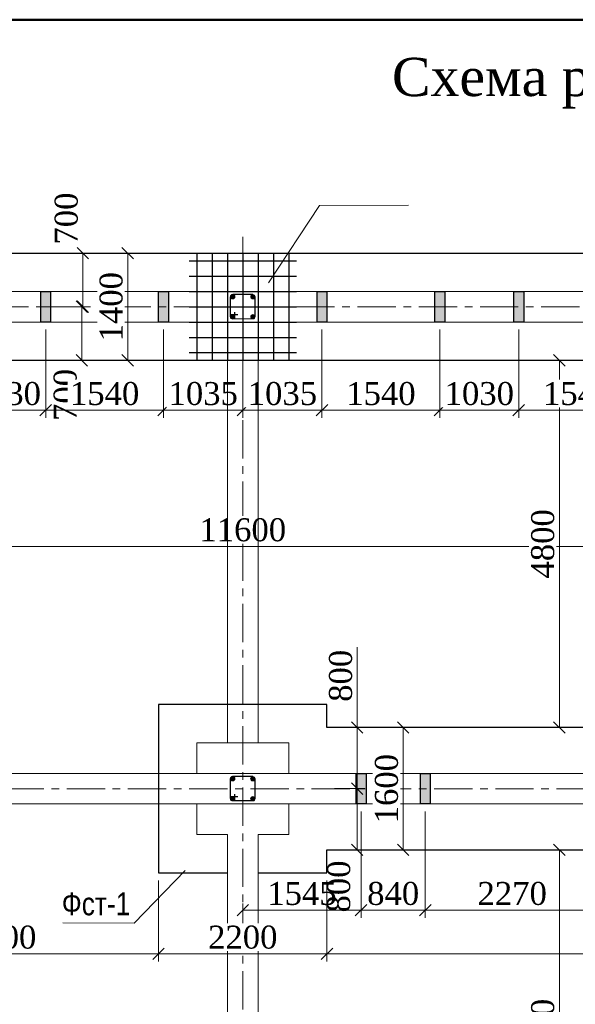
# Model space of a CAD drawing. Header units: millimetres. Extents: x 2063114 to 14983986, y -126020516 to 213791.
# Tile 690 of 731: x 2414384 to 2421642, y -56174 to -43303. Entities that reach past the tile are written whole.
import ezdxf

# ---------------------------------------------------------------- set-up
doc = ezdxf.new("R2010")
doc.units = ezdxf.units.MM
doc.linetypes.add('CENTERX2', pattern=[4, 2.5, -0.5, 0.5, -0.5])
doc.layers.get('Defpoints').update_dxf_attribs({"color": 6, "lineweight": 35})
for name, color, linetype, lineweight in [('.', 7, 'Continuous', 15), ('TEXT', 7, 'Continuous', 30), ('АСО-оси', 24, 'CENTERX2', 20), ('выноски @ 1', 250, 'Continuous', 30), ('план', 7, 'Continuous', 20), ('раз.нар', 250, 'Continuous', 20), ('Стена', 7, 'Continuous', 35), ('СТЕНЫ', 7, 'Continuous', 20)]:
    doc.layers.add(name, color=color, linetype=linetype, lineweight=lineweight)
doc.layers.add('YQ_DIM', color=3, linetype='Continuous')
doc.styles.add('stile1', font='ARIALN.TTF')
doc.styles.add('Times New Roman', font='times.ttf')
doc.dimstyles.new('Миржалол100', dxfattribs={"dimtxt": 300, "dimasz": 150, "dimexe": 100, "dimexo": 100, "dimgap": 63, "dimtad": 1, "dimdec": 0, "dimtxsty": 'Times New Roman', "dimblk": 'OBLIQUE', "dimcen": 100, "dimclrd": 256, "dimclre": 256, "dimclrt": 256, "dimadec": 0, "dimazin": 0, "dimtfac": 1, "dimtdec": 0, "dimtmove": 1, "dimatfit": 3, "dimfxl": 800, "dimlwd": 13, "dimlwe": 13, "dimarcsym": 0})

# ---------------------------------------------------------------- blocks, each defined once
blk = doc.blocks.new('_Oblique')
at = {"color": 0, "linetype": 'ByBlock', "lineweight": -2}
blk.add_line((-0.5, -0.5), (0.5, 0.5), dxfattribs=at)
blk = doc.blocks.new('*D4250')
at = {"lineweight": 13, "transparency": 16777216}
for p, q in [((2418793, -51506), (2418793, -52555)), ((2418665, -52555), (2418893, -52555)), ((2418793, -53355), (2418793, -52555)), ((2418498, -53355), (2418893, -53355))]:
    blk.add_line(p, q, dxfattribs=at)
at = {"layer": 'Defpoints', "color": 0, "linetype": 'ByBlock', "transparency": 16777216}
for p in [(2418565, -52555), (2418793, -52555), (2418398, -53355)]:
    blk.add_point(p, dxfattribs=at)
at = {"linetype": 'ByBlock', "lineweight": 13, "transparency": 16777216, "xscale": 150, "yscale": 150, "zscale": 150}
for p, rotation in [((2418793, -52555), 90), ((2418793, -53355), 270)]:
    blk.add_blockref('_Oblique', p, dxfattribs=dict(at, rotation=rotation))
at = {"linetype": 'ByBlock', "lineweight": 30, "transparency": 16777216, "insert": (2418577, -51880), "char_height": 300, "attachment_point": 5, "rotation": 90, "style": 'Times New Roman', "bg_fill": 3, "box_fill_scale": 1.1, "bg_fill_color": 256, "bg_fill_true_color": 13158600, "bg_fill_transparency": 0}
blk.add_mtext('800', dxfattribs=at)
blk = doc.blocks.new('*D4251')
at = {"lineweight": 13, "transparency": 16777216}
for p, q in [((2418498, -53355), (2418893, -53355)), ((2418793, -54155), (2418793, -53355)), ((2418663, -54155), (2418893, -54155))]:
    blk.add_line(p, q, dxfattribs=at)
at = {"layer": 'Defpoints', "color": 0, "linetype": 'ByBlock', "transparency": 16777216}
for p in [(2418398, -53355), (2418793, -53355), (2418563, -54155)]:
    blk.add_point(p, dxfattribs=at)
at = {"linetype": 'ByBlock', "lineweight": 13, "transparency": 16777216, "xscale": 150, "yscale": 150, "zscale": 150}
for p, rotation in [((2418793, -53355), 90), ((2418793, -54155), 270)]:
    blk.add_blockref('_Oblique', p, dxfattribs=dict(at, rotation=rotation))
at = {"linetype": 'ByBlock', "lineweight": 30, "transparency": 16777216, "insert": (2418553, -54634), "char_height": 300, "attachment_point": 5, "rotation": 90, "style": 'Times New Roman', "bg_fill": 3, "box_fill_scale": 1.1, "bg_fill_color": 256, "bg_fill_true_color": 13158600, "bg_fill_transparency": 0}
blk.add_mtext('800', dxfattribs=at)
blk = doc.blocks.new('*D4373')
at = {"lineweight": 13, "transparency": 16777216}
for p, q in [((2414624, -46355), (2415309, -46355)), ((2415209, -47055), (2415209, -46355)), ((2414687, -47055), (2415309, -47055))]:
    blk.add_line(p, q, dxfattribs=at)
at = {"layer": 'Defpoints', "color": 0, "linetype": 'ByBlock', "transparency": 16777216}
for p in [(2414524, -46355), (2415209, -46355), (2414587, -47055)]:
    blk.add_point(p, dxfattribs=at)
at = {"linetype": 'ByBlock', "lineweight": 13, "transparency": 16777216, "xscale": 150, "yscale": 150, "zscale": 150, "rotation": 270}
blk.add_blockref('_Oblique', (2415209, -47055), dxfattribs=at)
at = {"linetype": 'ByBlock', "lineweight": 30, "transparency": 16777216, "insert": (2414993, -45903), "char_height": 300, "attachment_point": 5, "rotation": 90, "style": 'Times New Roman', "bg_fill": 3, "box_fill_scale": 1.1, "bg_fill_color": 256, "bg_fill_true_color": 13158600, "bg_fill_transparency": 0}
blk.add_mtext('700', dxfattribs=at)
at = {"linetype": 'ByBlock', "lineweight": 13, "transparency": 16777216, "xscale": 150, "yscale": 150, "zscale": 150, "rotation": 90}
blk.add_blockref('_Oblique', (2415209, -46355), dxfattribs=at)
blk = doc.blocks.new('*D4378')
at = {"lineweight": 13, "transparency": 16777216}
for p, q in [((2411498, -49854), (2411498, -50289)), ((2423098, -49962), (2423098, -50289)), ((2423098, -50189), (2411498, -50189))]:
    blk.add_line(p, q, dxfattribs=at)
at = {"layer": 'Defpoints', "color": 0, "linetype": 'ByBlock', "transparency": 16777216}
for p in [(2411498, -49754), (2423098, -49862), (2411498, -50189)]:
    blk.add_point(p, dxfattribs=at)
at = {"linetype": 'ByBlock', "lineweight": 13, "transparency": 16777216, "xscale": 150, "yscale": 150, "zscale": 150, "rotation": 180}
blk.add_blockref('_Oblique', (2411498, -50189), dxfattribs=at)
at = {"linetype": 'ByBlock', "lineweight": 13, "transparency": 16777216, "xscale": 150, "yscale": 150, "zscale": 150}
blk.add_blockref('_Oblique', (2423098, -50189), dxfattribs=at)
at = {"linetype": 'ByBlock', "lineweight": 30, "transparency": 16777216, "insert": (2417298, -49973), "char_height": 300, "attachment_point": 5, "style": 'Times New Roman', "bg_fill": 3, "box_fill_scale": 1.1, "bg_fill_color": 256, "bg_fill_true_color": 13158600, "bg_fill_transparency": 0}
blk.add_mtext('11600', dxfattribs=at)
blk = doc.blocks.new('*D4264')
at = {"lineweight": 13, "transparency": 16777216}
for p, q in [((2414672, -47055), (2415295, -47055)), ((2415195, -47055), (2415195, -47755)), ((2414624, -47755), (2415295, -47755))]:
    blk.add_line(p, q, dxfattribs=at)
at = {"layer": 'Defpoints', "color": 0, "linetype": 'ByBlock', "transparency": 16777216}
for p in [(2414572, -47055), (2414524, -47755), (2415195, -47755)]:
    blk.add_point(p, dxfattribs=at)
at = {"linetype": 'ByBlock', "lineweight": 13, "transparency": 16777216, "xscale": 150, "yscale": 150, "zscale": 150, "rotation": 90}
blk.add_blockref('_Oblique', (2415195, -47055), dxfattribs=at)
at = {"linetype": 'ByBlock', "lineweight": 30, "transparency": 16777216, "insert": (2414979, -48208), "char_height": 300, "attachment_point": 5, "rotation": 90, "style": 'Times New Roman', "bg_fill": 3, "box_fill_scale": 1.1, "bg_fill_color": 256, "bg_fill_true_color": 13158600, "bg_fill_transparency": 0}
blk.add_mtext('700', dxfattribs=at)
at = {"linetype": 'ByBlock', "lineweight": 13, "transparency": 16777216, "xscale": 150, "yscale": 150, "zscale": 150, "rotation": 270}
blk.add_blockref('_Oblique', (2415195, -47755), dxfattribs=at)
blk = doc.blocks.new('*D4265')
at = {"lineweight": 13, "transparency": 16777216}
for p, q in [((2418893, -52555), (2419493, -52555)), ((2419393, -52555), (2419393, -54155)), ((2418893, -54155), (2419493, -54155))]:
    blk.add_line(p, q, dxfattribs=at)
at = {"layer": 'Defpoints', "color": 0, "linetype": 'ByBlock', "transparency": 16777216}
for p in [(2418793, -52555), (2418793, -54155), (2419393, -54155)]:
    blk.add_point(p, dxfattribs=at)
at = {"linetype": 'ByBlock', "lineweight": 13, "transparency": 16777216, "xscale": 150, "yscale": 150, "zscale": 150}
for p, rotation in [((2419393, -52555), 90), ((2419393, -54155), 270)]:
    blk.add_blockref('_Oblique', p, dxfattribs=dict(at, rotation=rotation))
at = {"linetype": 'ByBlock', "lineweight": 30, "transparency": 16777216, "insert": (2419177, -53355), "char_height": 300, "attachment_point": 5, "rotation": 90, "style": 'Times New Roman', "bg_fill": 3, "box_fill_scale": 1.1, "bg_fill_color": 256, "bg_fill_true_color": 13158600, "bg_fill_transparency": 0}
blk.add_mtext('1600', dxfattribs=at)
blk = doc.blocks.new('*D4266')
at = {"lineweight": 13, "transparency": 16777216}
for p, q in [((2415295, -46355), (2415895, -46355)), ((2415795, -46355), (2415795, -47755)), ((2415295, -47755), (2415895, -47755))]:
    blk.add_line(p, q, dxfattribs=at)
at = {"layer": 'Defpoints', "color": 0, "linetype": 'ByBlock', "transparency": 16777216}
for p in [(2415195, -46355), (2415195, -47755), (2415795, -47755)]:
    blk.add_point(p, dxfattribs=at)
at = {"linetype": 'ByBlock', "lineweight": 13, "transparency": 16777216, "xscale": 150, "yscale": 150, "zscale": 150}
for p, rotation in [((2415795, -46355), 90), ((2415795, -47755), 270)]:
    blk.add_blockref('_Oblique', p, dxfattribs=dict(at, rotation=rotation))
at = {"linetype": 'ByBlock', "lineweight": 30, "transparency": 16777216, "insert": (2415579, -47055), "char_height": 300, "attachment_point": 5, "rotation": 90, "style": 'Times New Roman', "bg_fill": 3, "box_fill_scale": 1.1, "bg_fill_color": 256, "bg_fill_true_color": 13158600, "bg_fill_transparency": 0}
blk.add_mtext('1400', dxfattribs=at)
blk = doc.blocks.new('*D4291')
at = {"lineweight": 13, "transparency": 16777216}
for p, q in [((2420634, -54155), (2421534, -54155)), ((2421434, -54155), (2421434, -58855)), ((2420634, -58855), (2421534, -58855))]:
    blk.add_line(p, q, dxfattribs=at)
at = {"layer": 'Defpoints', "color": 0, "linetype": 'ByBlock', "transparency": 16777216}
for p in [(2420161, -54155), (2419881, -58855), (2421434, -58855)]:
    blk.add_point(p, dxfattribs=at)
at = {"linetype": 'ByBlock', "lineweight": 13, "transparency": 16777216, "xscale": 150, "yscale": 150, "zscale": 150}
for p, rotation in [((2421434, -54155), 90), ((2421434, -58855), 270)]:
    blk.add_blockref('_Oblique', p, dxfattribs=dict(at, rotation=rotation))
at = {"linetype": 'ByBlock', "lineweight": 30, "transparency": 16777216, "insert": (2421218, -56555), "char_height": 300, "attachment_point": 5, "rotation": 90, "style": 'Times New Roman', "bg_fill": 3, "box_fill_scale": 1.1, "bg_fill_color": 256, "bg_fill_true_color": 13158600, "bg_fill_transparency": 0}
blk.add_mtext('4700', dxfattribs=at)
blk = doc.blocks.new('*D4292')
at = {"lineweight": 13, "transparency": 16777216}
for p, q in [((2420634, -47755), (2421534, -47755)), ((2421434, -47755), (2421434, -52555)), ((2420634, -52555), (2421534, -52555))]:
    blk.add_line(p, q, dxfattribs=at)
at = {"layer": 'Defpoints', "color": 0, "linetype": 'ByBlock', "transparency": 16777216}
for p in [(2420161, -47755), (2419881, -52555), (2421434, -52555)]:
    blk.add_point(p, dxfattribs=at)
at = {"linetype": 'ByBlock', "lineweight": 13, "transparency": 16777216, "xscale": 150, "yscale": 150, "zscale": 150}
for p, rotation in [((2421434, -47755), 90), ((2421434, -52555), 270)]:
    blk.add_blockref('_Oblique', p, dxfattribs=dict(at, rotation=rotation))
at = {"linetype": 'ByBlock', "lineweight": 30, "transparency": 16777216, "insert": (2421218, -50155), "char_height": 300, "attachment_point": 5, "rotation": 90, "style": 'Times New Roman', "bg_fill": 3, "box_fill_scale": 1.1, "bg_fill_color": 256, "bg_fill_true_color": 13158600, "bg_fill_transparency": 0}
blk.add_mtext('4800', dxfattribs=at)
blk = doc.blocks.new('*D4298')
at = {"lineweight": 13, "transparency": 16777216}
for p, q in [((2418398, -54555), (2418398, -55614)), ((2430498, -54803), (2430498, -55614)), ((2418398, -55514), (2430498, -55514))]:
    blk.add_line(p, q, dxfattribs=at)
at = {"layer": 'Defpoints', "color": 0, "transparency": 16777216}
for p in [(2418398, -54455), (2430498, -54703), (2430498, -55514)]:
    blk.add_point(p, dxfattribs=at)
at = {"lineweight": 13, "transparency": 16777216, "xscale": 150, "yscale": 150, "zscale": 150, "rotation": 180}
blk.add_blockref('_Oblique', (2418398, -55514), dxfattribs=at)
at = {"lineweight": 13, "transparency": 16777216, "xscale": 150, "yscale": 150, "zscale": 150}
blk.add_blockref('_Oblique', (2430498, -55514), dxfattribs=at)
at = {"lineweight": 30, "transparency": 16777216, "insert": (2424448, -55298), "char_height": 300, "attachment_point": 5, "style": 'Times New Roman', "bg_fill": 3, "box_fill_scale": 1.1, "bg_fill_color": 256, "bg_fill_true_color": 13158600, "bg_fill_transparency": 0}
blk.add_mtext('12100', dxfattribs=at)
blk = doc.blocks.new('SM-1')
at = {"layer": '.'}
h = blk.add_hatch(color=0, dxfattribs=at)
h.dxf.hatch_style = 1
h.paths.add_polyline_path([(65, 200), (-65, 200), (-65, 0), (65, 0)])
h.paths.add_polyline_path([(65, 0), (-65, 0), (-65, -200), (65, -200)])
at = {"color": 0, "ltscale": 10}
blk.add_lwpolyline([(-65, 200), (65, 200), (65, -200), (-65, -200)], close=True, dxfattribs=at)
blk = doc.blocks.new('*D4421')
at = {"lineweight": 13, "transparency": 16777216}
for p, q in [((2413693, -46955), (2413693, -48508)), ((2414723, -47355), (2414723, -48508)), ((2413693, -48408), (2414723, -48408))]:
    blk.add_line(p, q, dxfattribs=at)
at = {"layer": 'Defpoints', "color": 0, "transparency": 16777216}
for p in [(2413693, -46855), (2414723, -47255), (2414723, -48408)]:
    blk.add_point(p, dxfattribs=at)
at = {"lineweight": 13, "transparency": 16777216, "xscale": 150, "yscale": 150, "zscale": 150, "rotation": 180}
blk.add_blockref('_Oblique', (2413693, -48408), dxfattribs=at)
at = {"lineweight": 13, "transparency": 16777216, "xscale": 150, "yscale": 150, "zscale": 150}
blk.add_blockref('_Oblique', (2414723, -48408), dxfattribs=at)
at = {"lineweight": 30, "transparency": 16777216, "insert": (2414208, -48192), "char_height": 300, "attachment_point": 5, "style": 'Times New Roman', "bg_fill": 3, "box_fill_scale": 1.1, "bg_fill_color": 256, "bg_fill_true_color": 13158600, "bg_fill_transparency": 0}
blk.add_mtext('1030', dxfattribs=at)
blk = doc.blocks.new('*D4422')
at = {"lineweight": 13, "transparency": 16777216}
for p, q in [((2414723, -47355), (2414723, -48508)), ((2416263, -47355), (2416263, -48508)), ((2414723, -48408), (2416263, -48408))]:
    blk.add_line(p, q, dxfattribs=at)
at = {"layer": 'Defpoints', "color": 0, "transparency": 16777216}
for p in [(2414723, -47255), (2416263, -47255), (2416263, -48408)]:
    blk.add_point(p, dxfattribs=at)
at = {"lineweight": 13, "transparency": 16777216, "xscale": 150, "yscale": 150, "zscale": 150, "rotation": 180}
blk.add_blockref('_Oblique', (2414723, -48408), dxfattribs=at)
at = {"lineweight": 13, "transparency": 16777216, "xscale": 150, "yscale": 150, "zscale": 150}
blk.add_blockref('_Oblique', (2416263, -48408), dxfattribs=at)
at = {"lineweight": 30, "transparency": 16777216, "insert": (2415493, -48192), "char_height": 300, "attachment_point": 5, "style": 'Times New Roman', "bg_fill": 3, "box_fill_scale": 1.1, "bg_fill_color": 256, "bg_fill_true_color": 13158600, "bg_fill_transparency": 0}
blk.add_mtext('1540', dxfattribs=at)
blk = doc.blocks.new('*D4423')
at = {"lineweight": 13, "transparency": 16777216}
for p, q in [((2416263, -47355), (2416263, -48508)), ((2417298, -47656), (2417298, -48508)), ((2416263, -48408), (2417298, -48408))]:
    blk.add_line(p, q, dxfattribs=at)
at = {"layer": 'Defpoints', "color": 0, "transparency": 16777216}
for p in [(2416263, -47255), (2417298, -47556), (2417298, -48408)]:
    blk.add_point(p, dxfattribs=at)
at = {"lineweight": 13, "transparency": 16777216, "xscale": 150, "yscale": 150, "zscale": 150, "rotation": 180}
blk.add_blockref('_Oblique', (2416263, -48408), dxfattribs=at)
at = {"lineweight": 13, "transparency": 16777216, "xscale": 150, "yscale": 150, "zscale": 150}
blk.add_blockref('_Oblique', (2417298, -48408), dxfattribs=at)
at = {"lineweight": 30, "transparency": 16777216, "insert": (2416781, -48192), "char_height": 300, "attachment_point": 5, "style": 'Times New Roman', "bg_fill": 3, "box_fill_scale": 1.1, "bg_fill_color": 256, "bg_fill_true_color": 13158600, "bg_fill_transparency": 0}
blk.add_mtext('1035', dxfattribs=at)
blk = doc.blocks.new('*D4424')
at = {"lineweight": 13, "transparency": 16777216}
for p, q in [((2418333, -47355), (2418333, -48508)), ((2417298, -47656), (2417298, -48508)), ((2417298, -48408), (2418333, -48408))]:
    blk.add_line(p, q, dxfattribs=at)
at = {"layer": 'Defpoints', "color": 0, "transparency": 16777216}
for p in [(2418333, -47255), (2417298, -47556), (2418333, -48408)]:
    blk.add_point(p, dxfattribs=at)
at = {"lineweight": 13, "transparency": 16777216, "xscale": 150, "yscale": 150, "zscale": 150, "rotation": 180}
blk.add_blockref('_Oblique', (2417298, -48408), dxfattribs=at)
at = {"lineweight": 13, "transparency": 16777216, "xscale": 150, "yscale": 150, "zscale": 150}
blk.add_blockref('_Oblique', (2418333, -48408), dxfattribs=at)
at = {"lineweight": 30, "transparency": 16777216, "insert": (2417816, -48192), "char_height": 300, "attachment_point": 5, "style": 'Times New Roman', "bg_fill": 3, "box_fill_scale": 1.1, "bg_fill_color": 256, "bg_fill_true_color": 13158600, "bg_fill_transparency": 0}
blk.add_mtext('1035', dxfattribs=at)
blk = doc.blocks.new('*D4425')
at = {"lineweight": 13, "transparency": 16777216}
for p, q in [((2418333, -47355), (2418333, -48508)), ((2419873, -47355), (2419873, -48508)), ((2418333, -48408), (2419873, -48408))]:
    blk.add_line(p, q, dxfattribs=at)
at = {"layer": 'Defpoints', "color": 0, "transparency": 16777216}
for p in [(2418333, -47255), (2419873, -47255), (2419873, -48408)]:
    blk.add_point(p, dxfattribs=at)
at = {"lineweight": 13, "transparency": 16777216, "xscale": 150, "yscale": 150, "zscale": 150, "rotation": 180}
blk.add_blockref('_Oblique', (2418333, -48408), dxfattribs=at)
at = {"lineweight": 13, "transparency": 16777216, "xscale": 150, "yscale": 150, "zscale": 150}
blk.add_blockref('_Oblique', (2419873, -48408), dxfattribs=at)
at = {"lineweight": 30, "transparency": 16777216, "insert": (2419103, -48192), "char_height": 300, "attachment_point": 5, "style": 'Times New Roman', "bg_fill": 3, "box_fill_scale": 1.1, "bg_fill_color": 256, "bg_fill_true_color": 13158600, "bg_fill_transparency": 0}
blk.add_mtext('1540', dxfattribs=at)
blk = doc.blocks.new('*D4426')
at = {"lineweight": 13, "transparency": 16777216}
for p, q in [((2419873, -47355), (2419873, -48508)), ((2420903, -47355), (2420903, -48508)), ((2419873, -48408), (2420903, -48408))]:
    blk.add_line(p, q, dxfattribs=at)
at = {"layer": 'Defpoints', "color": 0, "transparency": 16777216}
for p in [(2419873, -47255), (2420903, -47255), (2420903, -48408)]:
    blk.add_point(p, dxfattribs=at)
at = {"lineweight": 13, "transparency": 16777216, "xscale": 150, "yscale": 150, "zscale": 150, "rotation": 180}
blk.add_blockref('_Oblique', (2419873, -48408), dxfattribs=at)
at = {"lineweight": 13, "transparency": 16777216, "xscale": 150, "yscale": 150, "zscale": 150}
blk.add_blockref('_Oblique', (2420903, -48408), dxfattribs=at)
at = {"lineweight": 30, "transparency": 16777216, "insert": (2420388, -48192), "char_height": 300, "attachment_point": 5, "style": 'Times New Roman', "bg_fill": 3, "box_fill_scale": 1.1, "bg_fill_color": 256, "bg_fill_true_color": 13158600, "bg_fill_transparency": 0}
blk.add_mtext('1030', dxfattribs=at)
blk = doc.blocks.new('*D4427')
at = {"lineweight": 13, "transparency": 16777216}
for p, q in [((2420903, -47355), (2420903, -48508)), ((2422443, -47355), (2422443, -48508)), ((2420903, -48408), (2422443, -48408))]:
    blk.add_line(p, q, dxfattribs=at)
at = {"layer": 'Defpoints', "color": 0, "transparency": 16777216}
for p in [(2420903, -47255), (2422443, -47255), (2422443, -48408)]:
    blk.add_point(p, dxfattribs=at)
at = {"lineweight": 13, "transparency": 16777216, "xscale": 150, "yscale": 150, "zscale": 150, "rotation": 180}
blk.add_blockref('_Oblique', (2420903, -48408), dxfattribs=at)
at = {"lineweight": 13, "transparency": 16777216, "xscale": 150, "yscale": 150, "zscale": 150}
blk.add_blockref('_Oblique', (2422443, -48408), dxfattribs=at)
at = {"lineweight": 30, "transparency": 16777216, "insert": (2421673, -48192), "char_height": 300, "attachment_point": 5, "style": 'Times New Roman', "bg_fill": 3, "box_fill_scale": 1.1, "bg_fill_color": 256, "bg_fill_true_color": 13158600, "bg_fill_transparency": 0}
blk.add_mtext('1540', dxfattribs=at)
blk = doc.blocks.new('*D4391')
at = {"layer": 'Defpoints', "color": 0, "transparency": 16777216}
for p in [(2418843, -53555), (2419683, -53555), (2419683, -54943)]:
    blk.add_point(p, dxfattribs=at)
at = {"layer": 'YQ_DIM', "linetype": 'Continuous', "lineweight": 13, "transparency": 16777216}
for p, q in [((2418843, -53655), (2418843, -55043)), ((2419683, -53655), (2419683, -55043)), ((2418843, -54943), (2419683, -54943))]:
    blk.add_line(p, q, dxfattribs=at)
at = {"layer": 'YQ_DIM', "lineweight": 13, "transparency": 16777216, "xscale": 150, "yscale": 150, "zscale": 150, "rotation": 180}
blk.add_blockref('_Oblique', (2418843, -54943), dxfattribs=at)
at = {"layer": 'YQ_DIM', "lineweight": 13, "transparency": 16777216, "xscale": 150, "yscale": 150, "zscale": 150}
blk.add_blockref('_Oblique', (2419683, -54943), dxfattribs=at)
at = {"layer": 'YQ_DIM', "lineweight": 30, "transparency": 16777216, "insert": (2419263, -54727), "char_height": 300, "attachment_point": 5, "style": 'Times New Roman'}
blk.add_mtext('840', dxfattribs=at)
blk = doc.blocks.new('*D4392')
at = {"layer": 'Defpoints', "color": 0, "transparency": 16777216}
for p in [(2419683, -53555), (2421953, -53555), (2421953, -54943)]:
    blk.add_point(p, dxfattribs=at)
at = {"layer": 'YQ_DIM', "linetype": 'Continuous', "lineweight": 13, "transparency": 16777216}
for p, q in [((2419683, -53655), (2419683, -55043)), ((2421953, -53655), (2421953, -55043)), ((2419683, -54943), (2421953, -54943))]:
    blk.add_line(p, q, dxfattribs=at)
at = {"layer": 'YQ_DIM', "lineweight": 13, "transparency": 16777216, "xscale": 150, "yscale": 150, "zscale": 150, "rotation": 180}
blk.add_blockref('_Oblique', (2419683, -54943), dxfattribs=at)
at = {"layer": 'YQ_DIM', "lineweight": 13, "transparency": 16777216, "xscale": 150, "yscale": 150, "zscale": 150}
blk.add_blockref('_Oblique', (2421953, -54943), dxfattribs=at)
at = {"layer": 'YQ_DIM', "lineweight": 30, "transparency": 16777216, "insert": (2420818, -54727), "char_height": 300, "attachment_point": 5, "style": 'Times New Roman'}
blk.add_mtext('2270', dxfattribs=at)
blk = doc.blocks.new('*D4397')
at = {"layer": 'Defpoints', "color": 0, "transparency": 16777216}
for p in [(2418843, -53555), (2417298, -54756), (2417298, -54943)]:
    blk.add_point(p, dxfattribs=at)
at = {"layer": 'YQ_DIM', "linetype": 'Continuous', "lineweight": 13, "transparency": 16777216}
for p, q in [((2418843, -53655), (2418843, -55043)), ((2417298, -54856), (2417298, -55043)), ((2418843, -54943), (2417298, -54943))]:
    blk.add_line(p, q, dxfattribs=at)
at = {"layer": 'YQ_DIM', "lineweight": 13, "transparency": 16777216, "xscale": 150, "yscale": 150, "zscale": 150, "rotation": 180}
blk.add_blockref('_Oblique', (2417298, -54943), dxfattribs=at)
at = {"layer": 'YQ_DIM', "lineweight": 13, "transparency": 16777216, "xscale": 150, "yscale": 150, "zscale": 150}
blk.add_blockref('_Oblique', (2418843, -54943), dxfattribs=at)
at = {"layer": 'YQ_DIM', "lineweight": 30, "transparency": 16777216, "insert": (2418071, -54727), "char_height": 300, "attachment_point": 5, "style": 'Times New Roman'}
blk.add_mtext('1545', dxfattribs=at)
blk = doc.blocks.new('*D4409')
at = {"lineweight": 13, "transparency": 16777216}
for p, q in [((2416198, -54555), (2416198, -55614)), ((2418398, -54555), (2418398, -55614)), ((2418398, -55514), (2416198, -55514))]:
    blk.add_line(p, q, dxfattribs=at)
at = {"layer": 'Defpoints', "color": 0, "transparency": 16777216}
for p in [(2416198, -54455), (2418398, -54455), (2416198, -55514)]:
    blk.add_point(p, dxfattribs=at)
at = {"lineweight": 13, "transparency": 16777216, "xscale": 150, "yscale": 150, "zscale": 150, "rotation": 180}
blk.add_blockref('_Oblique', (2416198, -55514), dxfattribs=at)
at = {"lineweight": 13, "transparency": 16777216, "xscale": 150, "yscale": 150, "zscale": 150}
blk.add_blockref('_Oblique', (2418398, -55514), dxfattribs=at)
at = {"lineweight": 30, "transparency": 16777216, "insert": (2417298, -55298), "char_height": 300, "attachment_point": 5, "style": 'Times New Roman', "bg_fill": 3, "box_fill_scale": 1.1, "bg_fill_color": 256, "bg_fill_true_color": 13158600, "bg_fill_transparency": 0}
blk.add_mtext('2200', dxfattribs=at)
blk = doc.blocks.new('*D4410')
at = {"lineweight": 13, "transparency": 16777216}
for p, q in [((2412098, -54553), (2412098, -55614)), ((2416198, -54555), (2416198, -55614)), ((2416198, -55514), (2412098, -55514))]:
    blk.add_line(p, q, dxfattribs=at)
at = {"layer": 'Defpoints', "color": 0, "transparency": 16777216}
for p in [(2412098, -54453), (2416198, -54455), (2412098, -55514)]:
    blk.add_point(p, dxfattribs=at)
at = {"lineweight": 13, "transparency": 16777216, "xscale": 150, "yscale": 150, "zscale": 150, "rotation": 180}
blk.add_blockref('_Oblique', (2412098, -55514), dxfattribs=at)
at = {"lineweight": 13, "transparency": 16777216, "xscale": 150, "yscale": 150, "zscale": 150}
blk.add_blockref('_Oblique', (2416198, -55514), dxfattribs=at)
at = {"lineweight": 30, "transparency": 16777216, "insert": (2414148, -55298), "char_height": 300, "attachment_point": 5, "style": 'Times New Roman', "bg_fill": 3, "box_fill_scale": 1.1, "bg_fill_color": 256, "bg_fill_true_color": 13158600, "bg_fill_transparency": 0}
blk.add_mtext('4100', dxfattribs=at)

msp = doc.modelspace()

# ---------------------------------------------------------------- hatches: boundary and pattern name
at = {"layer": '.'}
h = msp.add_hatch(color=251, dxfattribs=at)
h.dxf.hatch_style = 1
h.paths.add_polyline_path([(2417191.93716, -46936.76112, 0.1154889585), (2417194.9286, -46923.98269, 0.5406689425), (2417154.61721, -46897.60108)])
h.paths.add_polyline_path([(2417186.09671, -46944.7314, 0.0864494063), (2417191.93716, -46936.76112), (2417154.61721, -46897.60108, 0.0802540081), (2417146.89635, -46902.57142)])
h.paths.add_polyline_path([(2417146.89635, -46902.57142, 0.2127919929), (2417137.35187, -46923.98269, 0.6611642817), (2417186.09671, -46944.7314)])
h = msp.add_hatch(color=251, dxfattribs=at)
h.dxf.hatch_style = 1
h.paths.add_polyline_path([(2417416.05181, -46900.74022), (2417454.39132, -46941.25986, 0.141630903), (2417458.83121, -46925.90012, 0.5719973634)])
h.paths.add_polyline_path([(2417416.05181, -46900.74022, 0.056217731), (2417410.79896, -46904.48885), (2417449.99932, -46946.64882, 0.0605934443), (2417454.39132, -46941.25986)])
h.paths.add_polyline_path([(2417410.79896, -46904.48885, 0.2127919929), (2417401.25449, -46925.90012, 0.6611642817), (2417449.99932, -46946.64882)])
h = msp.add_hatch(color=251, dxfattribs=at)
h.dxf.hatch_style = 1
h.paths.add_polyline_path([(2417152.32079, -47163.18443), (2417190.6603, -47203.70407, 0.141630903), (2417195.10018, -47188.34433, 0.5719973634)])
h.paths.add_polyline_path([(2417152.32079, -47163.18443, 0.056217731), (2417147.06793, -47166.93306), (2417186.2683, -47209.09303, 0.0605934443), (2417190.6603, -47203.70407)])
h.paths.add_polyline_path([(2417147.06793, -47166.93306, 0.2127919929), (2417137.52346, -47188.34433, 0.6611642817), (2417186.2683, -47209.09303)])
h = msp.add_hatch(color=251, dxfattribs=at)
h.dxf.hatch_style = 1
h.paths.add_polyline_path([(2417416.05183, -47162.16595), (2417454.39134, -47202.68559, 0.141630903), (2417458.83123, -47187.32585, 0.5719973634)])
h.paths.add_polyline_path([(2417416.05183, -47162.16595, 0.056217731), (2417410.79898, -47165.91458), (2417449.99934, -47208.07456, 0.0605934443), (2417454.39134, -47202.68559)])
h.paths.add_polyline_path([(2417410.79898, -47165.91458, 0.2127919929), (2417401.25451, -47187.32585, 0.6611642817), (2417449.99934, -47208.07456)])
h = msp.add_hatch(color=251, dxfattribs=at)
h.dxf.hatch_style = 1
h.paths.add_polyline_path([(2417191.34396, -53236.76112, 0.1154889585), (2417194.33539, -53223.98269, 0.5406689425), (2417154.02401, -53197.60107)])
h.paths.add_polyline_path([(2417185.50351, -53244.7314, 0.0864494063), (2417191.34396, -53236.76112), (2417154.02401, -53197.60107, 0.0802540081), (2417146.30314, -53202.57142)])
h.paths.add_polyline_path([(2417146.30314, -53202.57142, 0.2127919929), (2417136.75867, -53223.98269, 0.6611642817), (2417185.50351, -53244.7314)])
h = msp.add_hatch(color=251, dxfattribs=at)
h.dxf.hatch_style = 1
h.paths.add_polyline_path([(2417415.4586, -53200.74022), (2417453.79811, -53241.25986, 0.141630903), (2417458.238, -53225.90012, 0.5719973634)])
h.paths.add_polyline_path([(2417415.4586, -53200.74022, 0.056217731), (2417410.20575, -53204.48885), (2417449.40612, -53246.64882, 0.0605934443), (2417453.79811, -53241.25986)])
h.paths.add_polyline_path([(2417410.20575, -53204.48885, 0.2127919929), (2417400.66128, -53225.90012, 0.6611642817), (2417449.40612, -53246.64882)])
h = msp.add_hatch(color=251, dxfattribs=at)
h.dxf.hatch_style = 1
h.paths.add_polyline_path([(2417151.72758, -53463.18443), (2417190.06709, -53503.70407, 0.141630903), (2417194.50698, -53488.34433, 0.5719973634)])
h.paths.add_polyline_path([(2417151.72758, -53463.18443, 0.056217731), (2417146.47473, -53466.93306), (2417185.67509, -53509.09303, 0.0605934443), (2417190.06709, -53503.70407)])
h.paths.add_polyline_path([(2417146.47473, -53466.93306, 0.2127919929), (2417136.93026, -53488.34433, 0.6611642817), (2417185.67509, -53509.09303)])
h = msp.add_hatch(color=251, dxfattribs=at)
h.dxf.hatch_style = 1
h.paths.add_polyline_path([(2417415.45862, -53462.16595), (2417453.79813, -53502.68559, 0.141630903), (2417458.23802, -53487.32585, 0.5719973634)])
h.paths.add_polyline_path([(2417415.45862, -53462.16595, 0.056217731), (2417410.20577, -53465.91458), (2417449.40614, -53508.07456, 0.0605934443), (2417453.79813, -53502.68559)])
h.paths.add_polyline_path([(2417410.20577, -53465.91458, 0.2127919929), (2417400.6613, -53487.32585, 0.6611642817), (2417449.40614, -53508.07456)])

# ---------------------------------------------------------------- linework, layer by layer
at = {"layer": 'YQ_DIM', "lineweight": 30}
for p, q in [((2416598.00576, -46455.29469), (2417998.00576, -46455.29469)), ((2416598.00576, -46655.29469), (2417998.00576, -46655.29469)), ((2416598.00576, -46855.29469), (2417998.00576, -46855.29469)), ((2416598.00576, -47055.29469), (2417998.00576, -47055.29469))]:
    msp.add_line(p, q, dxfattribs=at)
at = {"layer": 'АСО-оси', "ltscale": 200}
for p, q in [((2417298.00576, -46140.12005), (2417298.00576, -69152.99708)), ((2440098.00576, -47055.29469), (2407891.43595, -47055.29469)), ((2440298.00576, -53355.29469), (2407891.43595, -53355.29469))]:
    msp.add_line(p, q, dxfattribs=at)
at = {"layer": 'план', "color": 0, "lineweight": 50}
msp.add_lwpolyline([(2406536.97863, -43303.08084), (2463436.97863, -43303.08084), (2463436.97863, -84303.08084), (2406536.97863, -84303.08084)], close=True, dxfattribs=at)
at = {"layer": 'раз.нар', "color": 0}
msp.add_line((2418300.83875, -45730.63268), (2417635.41849, -46744.31686), dxfattribs=at)
at = {"layer": 'раз.нар', "lineweight": 30}
for p, q in [((2417137.35207, -47185.3082), (2417137.35205, -46923.88246)), ((2417429.87128, -46896.21276), (2417166.14024, -46895.19433)), ((2417458.65966, -47186.42686), (2417458.65964, -46925.00112)), ((2417138.1298, -47158.54279), (2417233.27651, -47158.54279)), ((2417429.87131, -47215.21522), (2417166.14026, -47216.23369)), ((2417195.70652, -47216.11951), (2417195.70652, -47126.86644)), ((2417136.75887, -53485.3082), (2417136.75884, -53223.88246)), ((2417429.27807, -53196.21276), (2417165.54703, -53195.19433)), ((2417458.06646, -53486.42686), (2417458.06644, -53225.00112)), ((2417137.53659, -53458.54279), (2417232.6833, -53458.54279)), ((2417429.2781, -53515.21522), (2417165.54706, -53516.23369)), ((2417195.11332, -53516.11951), (2417195.11332, -53426.86644))]:
    msp.add_line(p, q, dxfattribs=at)
at = {"layer": 'раз.нар', "color": 7, "lineweight": 30}
for points in [[(2410498.00576, -52253.2173), (2410498.00576, -46355.29469), (2439598.00576, -46355.29469), (2439598.00576, -52253.2173)], [(2411498.00576, -52253.2173), (2411498.00576, -47755.29469), (2423098.00576, -47755.29469), (2423098.00576, -52555.29469), (2418398.00576, -52555.29469)], [(2418398.00576, -54155.29469), (2423398.00576, -54155.29469)]]:
    msp.add_lwpolyline(points, dxfattribs=at)
at = {"layer": 'раз.нар'}
for centre in [(2417166.14024, -46923.98269), (2417429.87128, -46925.00112), (2417166.14026, -47187.44533), (2417429.8713, -47186.42686), (2417165.54703, -53223.98269), (2417429.27807, -53225.00112), (2417165.54705, -53487.44533), (2417429.2781, -53486.42686)]:
    msp.add_circle(centre, 28.78836, dxfattribs=at)
at = {"layer": 'Стена', "color": 7, "lineweight": 15}
for p, q in [((2417098.00576, -53955.25469), (2417098.00576, -59055.33469)), ((2417498.00576, -59055.33469), (2417498.00576, -53955.25469))]:
    msp.add_line(p, q, dxfattribs=at)
for points in [[(2410798.00576, -46855.29469), (2439298.00576, -46855.29469), (2439298.00576, -66155.1773), (2410798.00576, -66155.1773)], [(2423398.00576, -53155.29469), (2411198.00576, -53155.29469), (2411198.00576, -47257.41208), (2423398.00576, -47257.41208)]]:
    msp.add_lwpolyline(points, close=True, dxfattribs=at)
for points in [[(2417897.96576, -53155.29469), (2417897.96576, -52755.33469), (2416698.04576, -52755.33469), (2416698.04576, -53155.29469)], [(2431398.00576, -53555.29469), (2411198.00576, -53555.29469), (2411198.00576, -59455.29469), (2416698.04576, -59455.29469)], [(2416698.04576, -53555.29469), (2416698.04576, -53955.25469), (2417098.00576, -53955.25469)], [(2417498.00576, -53955.25469), (2417897.96576, -53955.25469), (2417897.96576, -53555.29469)]]:
    msp.add_lwpolyline(points, dxfattribs=at)
at = {"layer": 'СТЕНЫ', "color": 0, "lineweight": 9, "ltscale": 20}
msp.add_line((2419463.27362, -45727.35665), (2418300.83875, -45730.63268), dxfattribs=at)

# ---------------------------------------------------------------- block references
at = {"lineweight": 30}
for p in [(2416263.00588, -47055.1773), (2418333.00588, -47055.1773), (2419873.00588, -47055.1773), (2420903.00588, -47055.1773), (2419683.00588, -53355.1773)]:
    msp.add_blockref('SM-1', p, dxfattribs=at)

# ---------------------------------------------------------------- texts
at = {"layer": 'выноски @ 1', "color": 1, "insert": (2419247.13896, -43801.46376), "char_height": 500, "width": 15065.5007548, "attachment_point": 1, "style": 'Times New Roman'}
msp.add_mtext('{\\C256;Схема расположения элементов фундаментов}', dxfattribs=at)

# ---------------------------------------------------------------- next in the draw order: dimensions: what is measured, and where the dimension line sits
at = {"color": 1, "linetype": 'ByBlock', "lineweight": 30}
for base, p1, p2, override, picture, middle in [((2415209.49262, -46355.29469), (2414586.90553, -47055.29469), (2414524.07342, -46355.29469), {"dimtfill": 1, "dimarcsym": 1}, '*D4373', (2415209.49262, -45902.69401)), ((2418792.66326, -52555.29469), (2418398.15278, -53355.29469), (2418564.56119, -52555.29469), {"dimfxlon": 1, "dimtfill": 1, "dimarcsym": 1}, '*D4250', (2418662.47909, -51879.68624)), ((2421433.57046, -58855.29469), (2420161.04819, -54155.29469), (2419880.87537, -58855.29469), {"dimfxlon": 1, "dimtfill": 1, "dimarcsym": 1}, '*D4291', (2421433.57046, -56555.29469))]:
    dim = msp.add_linear_dim(base=base, p1=p1, p2=p2, angle=90, dimstyle='Миржалол100', override=override, dxfattribs=at)
    dim.commit()
    dim.dimension.update_dxf_attribs({"geometry": picture, "text_midpoint": middle, "dimtype": 160})
dim = msp.add_linear_dim(base=(2411498.00576, -50188.91617), p1=(2423098.00576, -49861.98958), p2=(2411498.00576, -49753.66025), dimstyle='Миржалол100', override={"dimfxlon": 1, "dimtfill": 1, "dimarcsym": 1}, dxfattribs=at)
dim.commit()
dim.dimension.update_dxf_attribs({"geometry": '*D4378', "text_midpoint": (2417298.00576, -49973.32064)})

# ---------------------------------------------------------------- next in the draw order: dimensions: what is measured, and where the dimension line sits
for base, p1, p2, angle, override, picture, middle in [((2415194.77036, -47755.29469), (2414572.18328, -47055.29469), (2414524.07342, -47755.29469), 270, {"dimtfill": 1, "dimarcsym": 1}, '*D4264', (2415194.77036, -48207.89537)), ((2421433.57046, -52555.29469), (2420161.04819, -47755.29469), (2419880.87537, -52555.29469), 90, {"dimfxlon": 1, "dimtfill": 1, "dimarcsym": 1}, '*D4292', (2421433.57046, -50155.29469)), ((2418792.66326, -53355.29469), (2418563.233, -54155.29469), (2418398.15278, -53355.29469), 90, {"dimfxlon": 1, "dimtfill": 1, "dimarcsym": 1}, '*D4251', (2418768.60802, -54633.94558))]:
    dim = msp.add_linear_dim(base=base, p1=p1, p2=p2, angle=angle, dimstyle='Миржалол100', override=override, dxfattribs=at)
    dim.commit()
    dim.dimension.update_dxf_attribs({"geometry": picture, "text_midpoint": middle, "dimtype": 160})

# ---------------------------------------------------------------- next in the draw order: block references
at = {"lineweight": 30}
msp.add_blockref('SM-1', (2414723.00588, -47055.1773), dxfattribs=at)

# ---------------------------------------------------------------- next in the draw order: dimensions: what is measured, and where the dimension line sits
at = {"color": 1, "linetype": 'ByBlock', "lineweight": 30}
for base, p1, p2, picture, middle in [((2415794.77036, -47755.29469), (2415194.77036, -46355.29469), (2415194.77036, -47755.29469), '*D4266', (2415579.17483, -47055.29469)), ((2419392.66326, -54155.29469), (2418792.66326, -52555.29469), (2418792.66326, -54155.29469), '*D4265', (2419177.06773, -53355.29469))]:
    dim = msp.add_linear_dim(base=base, p1=p1, p2=p2, angle=90, dimstyle='Миржалол100', override={"dimfxlon": 1, "dimtfill": 1, "dimarcsym": 1}, dxfattribs=at)
    dim.commit()
    dim.dimension.update_dxf_attribs({"geometry": picture, "text_midpoint": middle})
at = {"color": 0, "lineweight": 30}
dim = msp.add_linear_dim(base=(2430498.04576, -55513.55986), p1=(2418398.00576, -54455.25469), p2=(2430498.04576, -54702.5027), dimstyle='Миржалол100', override={"dimtfill": 1, "dimarcsym": 1}, dxfattribs=at)
dim.commit()
dim.dimension.update_dxf_attribs({"geometry": '*D4298', "text_midpoint": (2424448.02576, -55297.96433)})

# ---------------------------------------------------------------- next in the draw order: linework, layer by layer
at = {"layer": 'раз.нар', "color": 7, "lineweight": 30}
for points in [[(2418398.00576, -52555.29469), (2418398.00576, -52255.33469), (2416198.04576, -52255.33469), (2416198.04576, -54455.25469), (2417098.00576, -54455.25469)], [(2417498.00576, -54455.25469), (2418398.00576, -54455.25469), (2418398.00576, -54155.29469)]]:
    msp.add_lwpolyline(points, dxfattribs=at)

# ---------------------------------------------------------------- next in the draw order: block references
at = {"lineweight": 30}
msp.add_blockref('SM-1', (2418843.00587, -53355.1773), dxfattribs=at)

# ---------------------------------------------------------------- next in the draw order: texts
at = {"layer": 'TEXT', "color": 0, "lineweight": 25, "insert": (2411844.16194, -45416.53944), "char_height": 300, "width": 1211.8463932, "attachment_point": 1, "style": 'stile1'}
msp.add_mtext('\\pi92.793,t393.183;Узел 1\\P4{\\fTimes New Roman|b0|i0|c204|p18;Ø\\fTimes New Roman|b0|i0|c0|p18;16}', dxfattribs=at)

# ---------------------------------------------------------------- next in the draw order: dimensions: what is measured, and where the dimension line sits
at = {"lineweight": 30}
dim = msp.add_linear_dim(base=(2414723.00576, -48407.73416), p1=(2413693.00576, -46855.1192), p2=(2414723.00576, -47255.23539), dimstyle='Миржалол100', override={"dimtfill": 1, "dimarcsym": 1}, dxfattribs=at)
dim.commit()
dim.dimension.update_dxf_attribs({"geometry": '*D4421', "text_midpoint": (2414208.00576, -48192.13863)})
at = {"layer": 'YQ_DIM', "lineweight": 30}
for base, p1, p2, picture, middle in [((2417298.00576, -54942.75222), (2418843.00575, -53555.23539), (2417298.00576, -54756.39471), '*D4397', (2418070.50575, -54727.15669)), ((2419683.00576, -54942.75222), (2418843.00575, -53555.23539), (2419683.00576, -53555.23539), '*D4391', (2419263.00575, -54727.15669)), ((2421953.00575, -54942.75222), (2419683.00576, -53555.23539), (2421953.00575, -53555.2354), '*D4392', (2420818.00575, -54726.7241))]:
    dim = msp.add_linear_dim(base=base, p1=p1, p2=p2, dimstyle='Миржалол100', dxfattribs=at)
    dim.commit()
    dim.dimension.update_dxf_attribs({"geometry": picture, "text_midpoint": middle})

# ---------------------------------------------------------------- next in the draw order: dimensions: what is measured, and where the dimension line sits
at = {"lineweight": 30}
for base, p1, p2, picture, middle in [((2416263.00576, -48407.73416), (2414723.00576, -47255.23539), (2416263.00576, -47255.23539), '*D4422', (2415493.00576, -48192.13863)), ((2416198.04576, -55513.55986), (2418398.00576, -54455.25469), (2416198.04576, -54455.25469), '*D4409', (2417298.02576, -55297.96433))]:
    dim = msp.add_linear_dim(base=base, p1=p1, p2=p2, dimstyle='Миржалол100', override={"dimtfill": 1, "dimarcsym": 1}, dxfattribs=at)
    dim.commit()
    dim.dimension.update_dxf_attribs({"geometry": picture, "text_midpoint": middle})

# ---------------------------------------------------------------- next in the draw order: dimensions: what is measured, and where the dimension line sits
for base, p1, p2, picture, middle in [((2417298.00576, -48407.73416), (2416263.00576, -47255.23539), (2417298.00576, -47555.64585), '*D4423', (2416780.50576, -48192.13863)), ((2412098.00576, -55513.55986), (2416198.04576, -54455.25469), (2412098.00576, -54453.1773), '*D4410', (2414148.02576, -55297.96433))]:
    dim = msp.add_linear_dim(base=base, p1=p1, p2=p2, dimstyle='Миржалол100', override={"dimtfill": 1, "dimarcsym": 1}, dxfattribs=at)
    dim.commit()
    dim.dimension.update_dxf_attribs({"geometry": picture, "text_midpoint": middle})

# ---------------------------------------------------------------- next in the draw order: linework, layer by layer
at = {"layer": 'YQ_DIM', "lineweight": 30}
for p, q in [((2416698.00576, -46355.29469), (2416698.00576, -47755.29469)), ((2416898.00576, -46355.29469), (2416898.00576, -47755.29469)), ((2417098.00576, -46355.29469), (2417098.00576, -47755.29469))]:
    msp.add_line(p, q, dxfattribs=at)
at = {"layer": 'раз.нар', "color": 0}
msp.add_line((2415880.37553, -55112.28391), (2416545.7958, -54425.21135), dxfattribs=at)
at = {"layer": 'Стена', "color": 7, "lineweight": 15}
msp.add_line((2417098.00576, -52755.33469), (2417098.00576, -47255.41208), dxfattribs=at)
at = {"layer": 'СТЕНЫ', "color": 0, "lineweight": 9, "ltscale": 20}
msp.add_line((2414947.74861, -55109.00789), (2415880.37553, -55112.28391), dxfattribs=at)

# ---------------------------------------------------------------- next in the draw order: texts
at = {"layer": 'TEXT', "color": 0, "lineweight": 25, "insert": (2415828.91195, -54710.44253), "char_height": 300, "width": 1211.8463932, "attachment_point": 3, "style": 'stile1'}
msp.add_mtext('\\pi92.793,t393.183;Фст-1', dxfattribs=at)

# ---------------------------------------------------------------- next in the draw order: dimensions: what is measured, and where the dimension line sits
at = {"lineweight": 30}
dim = msp.add_linear_dim(base=(2418333.00576, -48407.73416), p1=(2417298.00576, -47555.64585), p2=(2418333.00576, -47255.23539), dimstyle='Миржалол100', override={"dimtfill": 1, "dimarcsym": 1}, dxfattribs=at)
dim.commit()
dim.dimension.update_dxf_attribs({"geometry": '*D4424', "text_midpoint": (2417815.50576, -48192.13863)})

# ---------------------------------------------------------------- next in the draw order: linework, layer by layer
at = {"layer": 'YQ_DIM', "lineweight": 30}
for p, q in [((2417298.00576, -46355.29469), (2417298.00576, -47755.29469)), ((2417498.00576, -46355.29469), (2417498.00576, -47755.29469)), ((2417698.00576, -46355.29469), (2417698.00576, -47755.29469)), ((2417898.00576, -46355.29469), (2417898.00576, -47755.29469)), ((2416598.00576, -47255.29469), (2417998.00576, -47255.29469)), ((2416598.00576, -47455.29469), (2417998.00576, -47455.29469)), ((2416598.00576, -47655.29469), (2417998.00576, -47655.29469))]:
    msp.add_line(p, q, dxfattribs=at)
at = {"layer": 'Стена', "color": 7, "lineweight": 15}
msp.add_line((2417498.00576, -47255.41208), (2417498.00576, -52755.33469), dxfattribs=at)

# ---------------------------------------------------------------- next in the draw order: dimensions: what is measured, and where the dimension line sits
at = {"lineweight": 30}
dim = msp.add_linear_dim(base=(2419873.00576, -48407.73416), p1=(2418333.00576, -47255.23539), p2=(2419873.00576, -47255.23539), dimstyle='Миржалол100', override={"dimtfill": 1, "dimarcsym": 1}, dxfattribs=at)
dim.commit()
dim.dimension.update_dxf_attribs({"geometry": '*D4425', "text_midpoint": (2419103.00576, -48192.13863)})

# ---------------------------------------------------------------- next in the draw order: dimensions: what is measured, and where the dimension line sits
dim = msp.add_linear_dim(base=(2420903.00576, -48407.73416), p1=(2419873.00576, -47255.23539), p2=(2420903.00576, -47255.23539), dimstyle='Миржалол100', override={"dimtfill": 1, "dimarcsym": 1}, dxfattribs=at)
dim.commit()
dim.dimension.update_dxf_attribs({"geometry": '*D4426', "text_midpoint": (2420388.00576, -48192.13863)})

# ---------------------------------------------------------------- next in the draw order: dimensions: what is measured, and where the dimension line sits
dim = msp.add_linear_dim(base=(2422443.00576, -48407.73416), p1=(2420903.00576, -47255.23539), p2=(2422443.00576, -47255.23539), dimstyle='Миржалол100', override={"dimtfill": 1, "dimarcsym": 1}, dxfattribs=at)
dim.commit()
dim.dimension.update_dxf_attribs({"geometry": '*D4427', "text_midpoint": (2421673.00576, -48192.13863)})

doc.saveas('drawing.dxf')
